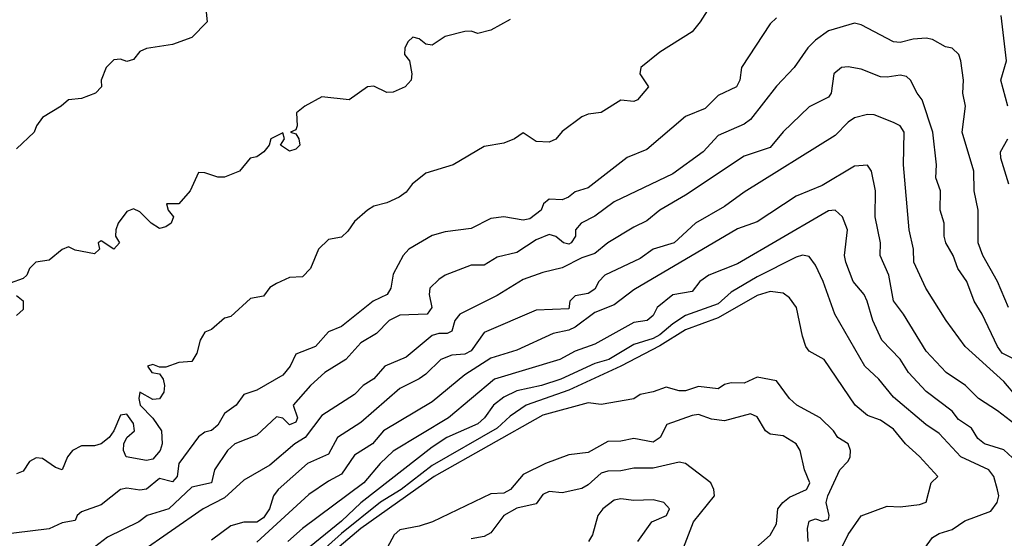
# Model space of a CAD drawing. Header units: metres. Extents: x -51132 to -49532, y -231222 to -229437.
# Tile 470 of 656: x -50080 to -50005, y -230241 to -230201. Entities that reach past the tile are written whole.
import ezdxf

# ---------------------------------------------------------------- set-up
doc = ezdxf.new("R2010")
doc.units = ezdxf.units.M
for name, color, linetype in [('CONTOUR_HALF', 8, 'Continuous'), ('CONTOUR_INDEX', 1, 'Continuous'), ('CONTOUR_INTER', 3, 'Continuous')]:
    doc.layers.add(name, color=color, linetype=linetype)

msp = doc.modelspace()

# ---------------------------------------------------------------- linework, layer by layer
at = {"layer": 'CONTOUR_HALF'}
for points, elevation in [([(-50004.283, -230207.759), (-50004.816, -230205.759), (-50004.375, -230204.259), (-50004.803, -230200.759)], 71.5), ([(-50022.08, -230200.95), (-50022.58, -230201.406), (-50024.776, -230204.759), (-50024.907, -230205.759), (-50025.179, -230206.259), (-50026.58, -230206.935), (-50027.58, -230207.918), (-50029.08, -230208.554), (-50032.08, -230211.092), (-50033.58, -230211.705), (-50036.58, -230214.026), (-50037.58, -230214.345), (-50038.086, -230214.759), (-50038.58, -230214.962), (-50039.58, -230214.916), (-50040.03, -230215.259), (-50040.214, -230215.759), (-50041.08, -230216.422), (-50041.58, -230216.517), (-50043.08, -230216.278), (-50044.08, -230216.41), (-50045.58, -230217.175), (-50047.58, -230217.432), (-50048.58, -230217.704), (-50050.395, -230218.759), (-50050.82, -230219.259), (-50051.58, -230220.682), (-50051.778, -230221.759), (-50052.056, -230222.259), (-50053.135, -230222.759), (-50055.58, -230224.707), (-50056.58, -230225.12), (-50057.58, -230226.266), (-50059.08, -230226.843), (-50059.528, -230227.759), (-50060.08, -230228.459), (-50062.08, -230229.62), (-50063.08, -230229.956), (-50063.671, -230230.759), (-50064.58, -230231.405), (-50065.08, -230232.301), (-50065.58, -230232.724), (-50066.08, -230232.841), (-50066.58, -230233.208), (-50068.09, -230235.259), (-50068.224, -230236.259), (-50068.58, -230236.664), (-50069.58, -230236.424), (-50070.58, -230237.234), (-50071.08, -230237.319), (-50072.08, -230237.151), (-50072.58, -230237.258), (-50074.08, -230238.434), (-50075.58, -230238.985), (-50075.922, -230239.259), (-50076.08, -230239.659), (-50077.08, -230239.829), (-50078.08, -230240.289), (-50082.08, -230240.787)], 71.5), ([(-50042.58, -230201.072), (-50044.08, -230201.892), (-50045.08, -230202.151), (-50045.58, -230201.983), (-50046.08, -230201.991), (-50047.58, -230202.382), (-50048.58, -230203.053), (-50049.08, -230202.962), (-50049.58, -230202.57), (-50050.08, -230202.447), (-50050.436, -230202.759), (-50050.707, -230203.259), (-50050.733, -230203.759), (-50050.339, -230204.259), (-50050.148, -230205.259), (-50050.198, -230205.759), (-50050.68, -230206.259), (-50051.58, -230206.668), (-50052.08, -230206.702), (-50053.08, -230206.221), (-50053.58, -230206.251), (-50054.977, -230207.259), (-50057.08, -230207.038), (-50058.385, -230207.759), (-50059.021, -230208.259), (-50058.98, -230209.259), (-50059.08, -230209.581), (-50059.483, -230209.759), (-50059.08, -230209.868), (-50058.858, -230210.259), (-50058.777, -230210.759), (-50059.08, -230211.071), (-50059.58, -230211.207), (-50060.253, -230210.759), (-50059.955, -230210.259), (-50060.08, -230209.812), (-50061.011, -230210.259), (-50061.126, -230210.759), (-50061.552, -230211.259), (-50062.08, -230211.648), (-50062.604, -230211.759), (-50063.411, -230212.759), (-50064.58, -230213.203), (-50065.08, -230213.225), (-50066.08, -230212.887), (-50066.58, -230212.849), (-50067.213, -230214.259), (-50068.08, -230215.274), (-50069.035, -230215.259), (-50068.91, -230215.759), (-50068.489, -230216.259), (-50068.692, -230216.759), (-50069.08, -230217.04), (-50069.58, -230217.17), (-50070.226, -230216.759), (-50071.08, -230215.881), (-50071.58, -230215.654), (-50072.08, -230215.855), (-50072.758, -230216.759), (-50072.948, -230217.259), (-50072.953, -230217.759), (-50072.653, -230218.259), (-50073.08, -230218.77), (-50074.08, -230218.128), (-50074.311, -230218.259), (-50074.203, -230218.759), (-50074.58, -230219.131), (-50076.08, -230218.846), (-50076.58, -230218.571), (-50077.08, -230218.796), (-50078.08, -230219.613), (-50079.092, -230219.759), (-50079.58, -230220.257), (-50079.779, -230220.759), (-50080.08, -230221.007), (-50081.08, -230221.375)], 72.5), ([(-50003.58, -230227.324), (-50004.723, -230226.759), (-50005.073, -230226.259), (-50006.247, -230223.759), (-50006.882, -230222.759), (-50007.43, -230221.259), (-50008.14, -230220.259), (-50008.479, -230219.259), (-50009.044, -230218.259), (-50009.175, -230217.759), (-50009.192, -230216.759), (-50009.498, -230215.759), (-50009.465, -230214.259), (-50009.826, -230213.259), (-50009.769, -230212.259), (-50010.054, -230209.759), (-50010.867, -230207.259), (-50011.262, -230206.759), (-50011.766, -230205.759), (-50012.08, -230205.453), (-50012.58, -230205.363), (-50013.58, -230205.527), (-50014.08, -230205.483), (-50015.58, -230204.891), (-50016.58, -230204.708), (-50017.093, -230204.759), (-50017.673, -230205.259), (-50017.886, -230206.759), (-50018.08, -230207.064), (-50019.58, -230207.795), (-50021.58, -230209.735), (-50022.58, -230210.938), (-50024.58, -230211.588), (-50029.08, -230214.6), (-50031.058, -230215.759), (-50032.08, -230216.587), (-50033.08, -230217.058), (-50035.08, -230218.282), (-50036.08, -230219.102), (-50037.08, -230219.422), (-50038.58, -230220.194), (-50040.08, -230220.555), (-50041.58, -230221.1), (-50043.58, -230222.323), (-50046.463, -230223.759), (-50046.855, -230224.259), (-50047.08, -230225.063), (-50047.437, -230225.259), (-50048.08, -230225.258), (-50048.58, -230225.409), (-50050.58, -230227.074), (-50052.227, -230227.759), (-50053.08, -230228.754), (-50053.898, -230229.259), (-50054.58, -230229.946), (-50057.08, -230231.565), (-50058.358, -230233.259), (-50059.154, -230233.759), (-50061.08, -230235.402), (-50063.08, -230236.551), (-50064.58, -230237.901), (-50066.21, -230238.759), (-50071.08, -230242.146)], 70.5), ([(-50004.21, -230213.759), (-50004.811, -230211.759), (-50004.841, -230211.259), (-50004.278, -230210.259)], 71.5), ([(-50003.08, -230232.752), (-50005.08, -230231.195), (-50006.549, -230230.259), (-50007.538, -230229.259), (-50009.039, -230228.259), (-50010.58, -230226.617), (-50012.311, -230223.759), (-50013.08, -230222.742), (-50013.437, -230220.759), (-50014.1, -230219.259), (-50014.082, -230218.259), (-50014.49, -230216.259), (-50014.474, -230214.259), (-50014.764, -230212.759), (-50015.08, -230212.279), (-50016.08, -230212.375), (-50018.58, -230213.849), (-50020.58, -230214.68), (-50023.58, -230216.667), (-50025.08, -230217.187), (-50033.08, -230221.885), (-50034.58, -230223.052), (-50036.08, -230223.645), (-50037.58, -230224.756), (-50038.08, -230224.993), (-50039.266, -230225.259), (-50042.08, -230226.54), (-50044.08, -230227.162), (-50046.08, -230228.428), (-50048.58, -230230.502), (-50052.333, -230232.759), (-50053.188, -230233.759), (-50054.58, -230234.63), (-50055.58, -230236.093), (-50056.58, -230236.623), (-50058.08, -230237.662), (-50062.08, -230241.311)], 69.5), ([(-50011.039, -230242.259), (-50010.08, -230240.961), (-50009.58, -230240.646), (-50008.58, -230240.344), (-50007.58, -230239.678), (-50005.58, -230238.936), (-50005.101, -230238.259), (-50004.979, -230237.759), (-50005.08, -230237.283), (-50005.358, -230236.259), (-50005.748, -230235.759), (-50007.889, -230234.759), (-50009.58, -230232.956), (-50010.603, -230232.259), (-50013.08, -230230.159), (-50014.207, -230228.759), (-50015.282, -230227.759), (-50017.594, -230223.759), (-50018.487, -230221.259), (-50019.08, -230219.985), (-50019.58, -230219.331), (-50020.08, -230219.221), (-50020.58, -230219.381), (-50023.58, -230220.887), (-50025.58, -230222.062), (-50026.58, -230222.964), (-50029.08, -230223.878), (-50030.08, -230224.503), (-50031.08, -230225.364), (-50031.58, -230225.648), (-50033.08, -230226.097), (-50035.004, -230227.259), (-50036.08, -230227.571), (-50038.68, -230228.759), (-50040.168, -230229.259), (-50042.08, -230229.662), (-50043.08, -230230.159), (-50043.858, -230230.759), (-50044.564, -230231.759), (-50045.08, -230232.196), (-50047.465, -230233.259), (-50048.58, -230233.993), (-50054.08, -230238.283), (-50055.58, -230239.693), (-50060.08, -230243.372)], 68.5), ([(-50080.58, -230222.327), (-50080.08, -230222.74), (-50080.08, -230223.416), (-50080.58, -230223.857)], 72.5), ([(-50019.661, -230241.259), (-50019.693, -230240.259), (-50019.58, -230239.713), (-50019.08, -230239.531), (-50018.58, -230239.701), (-50018.08, -230239.573), (-50018.034, -230239.259), (-50018.271, -230238.259), (-50018.142, -230237.759), (-50017.214, -230235.759), (-50016.58, -230235.093), (-50016.417, -230234.759), (-50016.381, -230234.259), (-50016.58, -230233.736), (-50017.366, -230233.259), (-50017.696, -230232.759), (-50018.724, -230231.759), (-50020.535, -230230.759), (-50021.08, -230230.264), (-50022.08, -230228.887), (-50023.58, -230228.618), (-50024.58, -230229.079), (-50025.58, -230229.051), (-50026.08, -230229.17), (-50026.58, -230229.51), (-50028.08, -230229.346), (-50029.08, -230229.674), (-50029.58, -230229.672), (-50030.58, -230229.377), (-50031.58, -230229.753), (-50032.58, -230229.947), (-50033.08, -230230.296), (-50035.58, -230230.731), (-50036.58, -230230.586), (-50040.08, -230231.544), (-50048.447, -230236.259), (-50054.08, -230240.259), (-50057.08, -230242.818)], 67.5), ([(-50029.254, -230241.759), (-50028.486, -230239.759), (-50026.872, -230237.759), (-50026.902, -230237.259), (-50027.155, -230236.759), (-50029.08, -230235.256), (-50029.58, -230235.157), (-50031.58, -230235.618), (-50033.08, -230235.615), (-50034.08, -230235.827), (-50035.08, -230235.847), (-50035.58, -230236.014), (-50036.58, -230236.9), (-50037.08, -230237.186), (-50038.58, -230237.51), (-50039.58, -230237.425), (-50040.08, -230237.661), (-50040.58, -230238.363), (-50042.08, -230238.713), (-50043.077, -230239.259), (-50044.08, -230240.61), (-50044.58, -230240.895), (-50045.58, -230241.072)], 66.5)]:
    msp.add_lwpolyline(points, dxfattribs=dict(at, elevation=elevation))
at = {"layer": 'CONTOUR_INDEX', "elevation": 70}
msp.add_lwpolyline([(-50003.58, -230230.137), (-50004.58, -230228.938), (-50007.561, -230226.259), (-50009.023, -230224.259), (-50010.591, -230221.759), (-50011.506, -230219.759), (-50011.542, -230218.759), (-50011.884, -230217.259), (-50012.313, -230212.259), (-50012.254, -230209.759), (-50012.58, -230209.259), (-50013.08, -230209.017), (-50014.58, -230208.42), (-50015.08, -230208.384), (-50016.08, -230208.653), (-50016.58, -230208.975), (-50017.58, -230210.019), (-50024.58, -230214.369), (-50026.08, -230215.478), (-50028.33, -230216.759), (-50029.976, -230218.259), (-50031.58, -230218.751), (-50032.58, -230219.477), (-50035.302, -230220.759), (-50035.762, -230221.259), (-50036.08, -230221.844), (-50036.58, -230222.182), (-50037.58, -230222.349), (-50037.986, -230222.759), (-50038.08, -230223.343), (-50040.58, -230223.46), (-50044.58, -230225.181), (-50045.58, -230226.597), (-50046.08, -230226.848), (-50047.08, -230226.921), (-50047.922, -230227.259), (-50049.08, -230228.39), (-50049.58, -230228.756), (-50051.08, -230229.483), (-50054.08, -230232.106), (-50055.884, -230233.259), (-50056.58, -230234.546), (-50058.193, -230235.259), (-50060.435, -230237.259), (-50060.808, -230237.759), (-50061.102, -230238.759), (-50061.58, -230239.442), (-50062.08, -230239.774), (-50063.08, -230239.79), (-50064.08, -230240.059), (-50065.58, -230241.166)], dxfattribs=at)
at = {"layer": 'CONTOUR_INTER'}
for points, elevation in [([(-50026.397, -230198.759), (-50027.965, -230201.259), (-50028.58, -230202.015), (-50031.08, -230203.596), (-50032.54, -230204.759), (-50032.61, -230205.259), (-50031.949, -230206.259), (-50032.797, -230207.259), (-50033.08, -230207.395), (-50034.08, -230207.299), (-50035.58, -230208.231), (-50036.58, -230208.361), (-50037.08, -230208.577), (-50038.58, -230209.702), (-50039.08, -230210.279), (-50039.58, -230210.532), (-50040.58, -230210.481), (-50041.58, -230209.802), (-50042.263, -230210.259), (-50043.08, -230210.596), (-50044.58, -230210.866), (-50046.972, -230212.259), (-50049.08, -230212.92), (-50050.122, -230213.759), (-50050.58, -230214.374), (-50051.136, -230214.759), (-50052.08, -230215.199), (-50053.08, -230215.447), (-50053.58, -230215.761), (-50054.58, -230216.622), (-50055.08, -230217.374), (-50055.58, -230217.847), (-50056.58, -230218.008), (-50057.352, -230218.759), (-50057.965, -230220.259), (-50058.58, -230220.891), (-50059.58, -230220.929), (-50060.58, -230221.408), (-50061.08, -230221.706), (-50061.58, -230222.384), (-50062.58, -230222.557), (-50064.08, -230223.932), (-50064.58, -230224.076), (-50065.58, -230224.937), (-50066.08, -230225.152), (-50066.459, -230225.759), (-50066.7, -230226.759), (-50067.08, -230227.401), (-50068.08, -230227.493), (-50069.08, -230227.833), (-50069.58, -230227.841), (-50070.08, -230227.65), (-50070.502, -230227.759), (-50070.163, -230228.259), (-50069.58, -230228.367), (-50069.292, -230228.759), (-50069.181, -230229.259), (-50069.242, -230229.759), (-50069.58, -230230.276), (-50070.08, -230230.332), (-50071.084, -230229.759), (-50071.162, -230230.259), (-50071.07, -230230.759), (-50070.08, -230231.762), (-50069.42, -230232.759), (-50069.377, -230233.759), (-50069.519, -230234.259), (-50070.08, -230234.925), (-50070.58, -230235.02), (-50072.147, -230234.759), (-50072.342, -230234.259), (-50072.327, -230233.759), (-50072.082, -230233.259), (-50071.503, -230232.759), (-50071.58, -230232.182), (-50072.08, -230231.476), (-50072.58, -230231.54), (-50073.1, -230232.759), (-50073.443, -230233.259), (-50074.08, -230233.737), (-50074.58, -230233.892), (-50075.58, -230233.902), (-50076.286, -230234.259), (-50076.659, -230234.759), (-50077.08, -230235.748), (-50077.58, -230235.582), (-50078.58, -230234.886), (-50079.08, -230234.818), (-50079.58, -230235.12), (-50080.08, -230235.843), (-50080.58, -230236.067)], 72), ([(-50066.008, -230200.259), (-50065.908, -230201.259), (-50067.08, -230202.465), (-50068.58, -230203.008), (-50070.58, -230203.314), (-50071.08, -230203.545), (-50071.58, -230204.146), (-50072.08, -230204.307), (-50072.58, -230204.124), (-50073.08, -230204.178), (-50073.689, -230204.759), (-50074.062, -230205.759), (-50074.047, -230206.259), (-50074.492, -230206.759), (-50075.58, -230207.164), (-50076.58, -230207.27), (-50077.137, -230207.759), (-50078.58, -230208.623), (-50079.046, -230209.259), (-50079.231, -230209.759), (-50080.58, -230211.029)], 73), ([(-50004.243, -230223.259), (-50005.069, -230221.259), (-50006.198, -230219.259), (-50006.577, -230218.259), (-50006.572, -230215.759), (-50006.882, -230214.259), (-50006.903, -230212.759), (-50007.796, -230209.759), (-50007.541, -230207.759), (-50007.754, -230206.759), (-50007.706, -230205.759), (-50007.9, -230204.259), (-50008.047, -230203.759), (-50008.58, -230203.284), (-50009.08, -230203.178), (-50010.08, -230202.606), (-50010.58, -230202.521), (-50011.58, -230202.587), (-50012.58, -230202.842), (-50013.08, -230202.8), (-50015.58, -230201.495), (-50016.08, -230201.361), (-50018.08, -230201.958), (-50019.08, -230202.665), (-50019.687, -230203.259), (-50020.738, -230204.759), (-50022.08, -230206.21), (-50024.08, -230208.779), (-50024.58, -230209.131), (-50026.58, -230210.009), (-50027.741, -230211.259), (-50030.08, -230212.953), (-50034.58, -230215.119), (-50036.08, -230216.216), (-50037.134, -230216.759), (-50037.557, -230217.259), (-50037.558, -230217.759), (-50037.891, -230218.259), (-50038.08, -230218.365), (-50038.483, -230218.259), (-50039.08, -230217.773), (-50039.58, -230217.641), (-50040.58, -230218.036), (-50042.08, -230219.012), (-50043.58, -230219.369), (-50044.58, -230219.995), (-50045.58, -230220), (-50047.58, -230220.758), (-50048.08, -230221.086), (-50048.767, -230221.759), (-50048.834, -230222.259), (-50048.614, -230223.259), (-50048.979, -230223.759), (-50051.08, -230223.838), (-50051.913, -230224.259), (-50052.872, -230225.259), (-50054.08, -230225.963), (-50055.24, -230227.259), (-50056.861, -230228.259), (-50057.945, -230229.259), (-50059.285, -230230.759), (-50058.963, -230231.759), (-50059.08, -230232.072), (-50059.58, -230232.298), (-50060.08, -230231.762), (-50060.58, -230231.668), (-50062.08, -230233.081), (-50063.778, -230233.759), (-50064.353, -230234.259), (-50065.34, -230235.759), (-50065.566, -230236.759), (-50067.08, -230237.095), (-50068.849, -230238.759), (-50070.533, -230239.259), (-50071.161, -230239.759), (-50073.58, -230240.941), (-50074.58, -230241.694)], 71), ([(-50003.58, -230235.14), (-50004.58, -230234.21), (-50006.08, -230233.752), (-50006.58, -230233.35), (-50007.08, -230232.547), (-50008.08, -230231.871), (-50008.58, -230231.226), (-50010.58, -230229.71), (-50011.933, -230228.259), (-50012.58, -230227.237), (-50013.978, -230225.759), (-50014.682, -230224.259), (-50015.111, -230222.759), (-50015.35, -230222.259), (-50016.176, -230221.259), (-50016.747, -230219.759), (-50016.855, -230219.259), (-50016.623, -230217.259), (-50017.014, -230216.259), (-50017.58, -230215.753), (-50018.08, -230215.811), (-50018.58, -230216.083), (-50025.08, -230219.9), (-50027.292, -230220.759), (-50027.984, -230221.259), (-50028.58, -230222.026), (-50030.08, -230222.28), (-50031.276, -230223.259), (-50031.58, -230223.862), (-50032.046, -230224.259), (-50033.08, -230224.401), (-50036.08, -230226.081), (-50037.58, -230226.614), (-50038.756, -230227.259), (-50043.806, -230228.759), (-50047.338, -230231.759), (-50051.58, -230234.324), (-50052.592, -230235.259), (-50053.856, -230236.759), (-50058.58, -230240.259), (-50059.708, -230241.259)], 69), ([(-50017.58, -230242.777), (-50016.58, -230240.738), (-50015.58, -230239.287), (-50013.58, -230238.55), (-50012.58, -230238.606), (-50011.08, -230238.422), (-50010.58, -230238.248), (-50010.174, -230236.759), (-50009.664, -230236.259), (-50011.08, -230234.711), (-50012.165, -230233.759), (-50013.08, -230232.613), (-50014.08, -230231.934), (-50015.08, -230231.569), (-50016.038, -230230.759), (-50018.43, -230227.259), (-50019.58, -230226.602), (-50019.838, -230226.259), (-50020.08, -230225.449), (-50020.55, -230223.259), (-50021.08, -230222.514), (-50021.58, -230222.144), (-50022.58, -230222.023), (-50023.58, -230222.325), (-50026.58, -230224.049), (-50029.08, -230224.966), (-50031.08, -230226.208), (-50034.08, -230227.765), (-50038.08, -230229.606), (-50041.352, -230230.759), (-50042.58, -230231.622), (-50043.58, -230232.536), (-50048.58, -230235.408), (-50050.971, -230237.259), (-50052.58, -230238.23), (-50055.58, -230240.649), (-50057.58, -230242.438)], 68), ([(-50024.58, -230242.545), (-50022.58, -230240.778), (-50022.08, -230239.898), (-50021.996, -230238.759), (-50021.605, -230238.259), (-50021.08, -230237.859), (-50019.784, -230237.259), (-50019.58, -230236.892), (-50019.532, -230236.759), (-50019.938, -230235.759), (-50020.27, -230234.259), (-50020.563, -230233.759), (-50021.58, -230233.13), (-50022.58, -230233.013), (-50022.93, -230232.759), (-50023.58, -230231.667), (-50024.08, -230231.438), (-50026.08, -230231.989), (-50027.08, -230231.846), (-50028.08, -230231.502), (-50028.58, -230231.558), (-50030.534, -230232.259), (-50031.035, -230233.259), (-50031.58, -230233.616), (-50033.08, -230233.329), (-50034.08, -230233.535), (-50035.08, -230233.574), (-50036.58, -230234.41), (-50038.08, -230234.608), (-50039.868, -230235.259), (-50041.58, -230236.119), (-50042.554, -230237.259), (-50043.08, -230237.552), (-50044.08, -230237.598), (-50048.574, -230239.759), (-50049.58, -230240.095), (-50051.08, -230240.36), (-50051.521, -230240.759), (-50052.061, -230241.759)], 67), ([(-50032.761, -230241.259), (-50031.681, -230239.759), (-50030.557, -230239.259), (-50030.33, -230238.759), (-50030.772, -230238.259), (-50031.58, -230238.063), (-50033.08, -230238.102), (-50034.08, -230237.989), (-50034.58, -230238.086), (-50035.454, -230238.759), (-50035.84, -230239.259), (-50036.262, -230240.759), (-50036.561, -230241.259)], 66)]:
    msp.add_lwpolyline(points, dxfattribs=dict(at, elevation=elevation))

doc.saveas('drawing.dxf')
